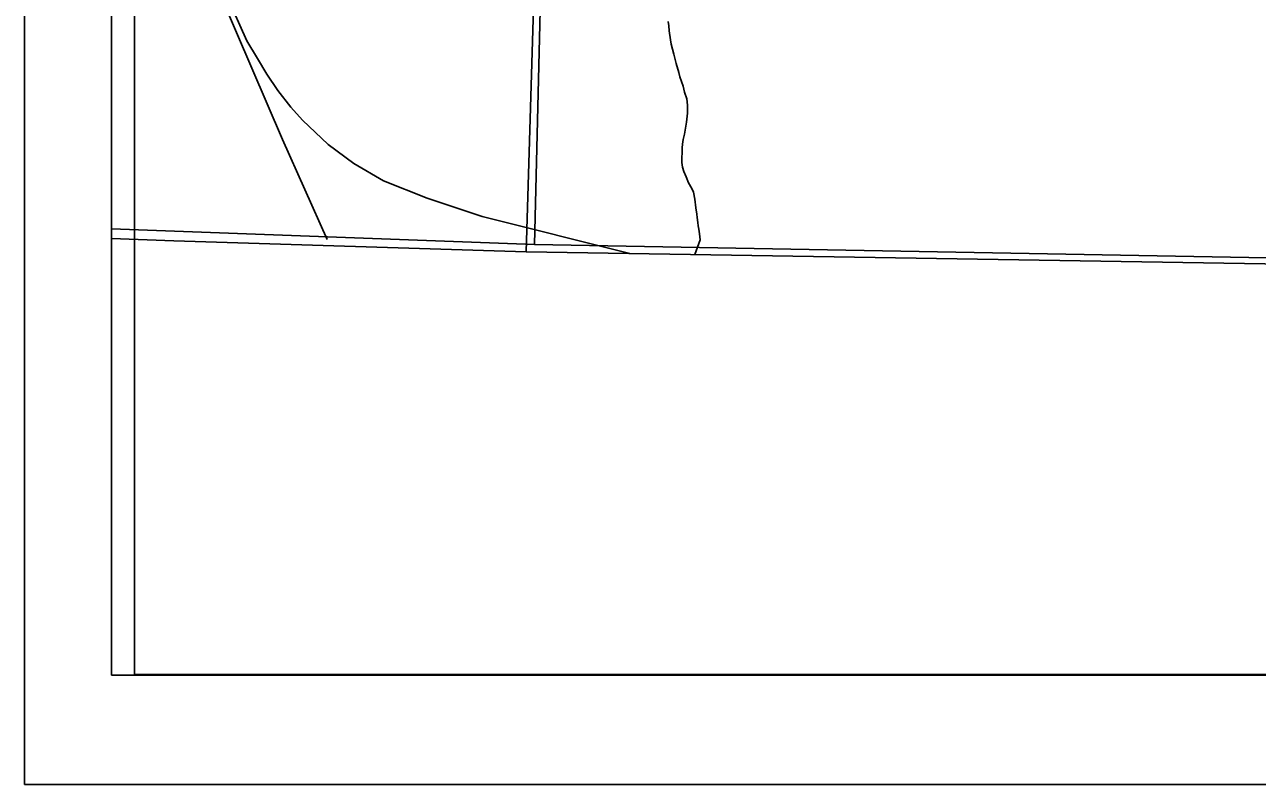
# Model space of a CAD drawing. Extents: x 0 to 34, y -2.3 to 22.
# Drawn here: x 2 to 3.123, y 14 to 14.692 of the extents above; entities that cross this region are included whole.
import ezdxf

# ---------------------------------------------------------------- set-up
doc = ezdxf.new("R2010")
doc.units = 0
for name, color, linetype in [('GM_X_Adjacent_County', 7, 'Continuous'), ('GM_X_County', 7, 'Continuous'), ('GM_X_Minor_River', 7, 'Continuous'), ('GM_X_Rail_Line', 7, 'Continuous'), ('GM_X_Section', 7, 'Continuous'), ('GM_X_Township', 7, 'Continuous'), ('GM_X_Township_Road', 7, 'Continuous'), ('GM_X_Township_ROW', 7, 'Continuous'), ('SH_Data', 7, 'Continuous')]:
    doc.layers.add(name, color=color, linetype=linetype)

msp = doc.modelspace()

# ---------------------------------------------------------------- linework, layer by layer
at = {"layer": 'GM_X_Adjacent_County'}
for p, q in [((2.0792, 14.4971), (2.0792, 14.0994)), ((2.136, 14.4952), (2.0792, 14.4971)), ((2.4571, 14.4851), (2.136, 14.4952)), ((3.2706, 14.4719), (2.4571, 14.4851)), ((2.0792, 14.0994), (8.8792, 14.0994))]:
    msp.add_line(p, q, dxfattribs=at)
at = {"layer": 'GM_X_County'}
for p, q in [((2.0792, 20.8994), (2.0792, 14.4971)), ((2.0792, 14.4971), (2.136, 14.4952)), ((2.136, 14.4952), (2.4571, 14.4851)), ((2.4571, 14.4851), (3.2706, 14.4719))]:
    msp.add_line(p, q, dxfattribs=at)
at = {"layer": 'GM_X_Minor_River'}
for p, q in [((2.5872, 14.6911), (2.5865, 14.6949)), ((2.5874, 14.6865), (2.5872, 14.6911)), ((2.5887, 14.6781), (2.5874, 14.6865)), ((2.5893, 14.6743), (2.5887, 14.6781)), ((2.5903, 14.6697), (2.5893, 14.6743)), ((2.5917, 14.6651), (2.5903, 14.6697)), ((2.5938, 14.6567), (2.5917, 14.6651)), ((2.5962, 14.6486), (2.5938, 14.6567)), ((2.5972, 14.6444), (2.5962, 14.6486)), ((2.6, 14.636), (2.5972, 14.6444)), ((2.6014, 14.6306), (2.6, 14.636)), ((2.6035, 14.6245), (2.6014, 14.6306)), ((2.6038, 14.6218), (2.6035, 14.6245)), ((2.6041, 14.6184), (2.6038, 14.6218)), ((2.6042, 14.6115), (2.6041, 14.6184)), ((2.6032, 14.6032), (2.6042, 14.6115)), ((2.6014, 14.5922), (2.6023, 14.5979)), ((2.6023, 14.5979), (2.6032, 14.6032)), ((2.5991, 14.5798), (2.5996, 14.5832)), ((2.5996, 14.5832), (2.6001, 14.5873)), ((2.6001, 14.5873), (2.6014, 14.5922)), ((2.5988, 14.5665), (2.5991, 14.5798)), ((2.5994, 14.5623), (2.5988, 14.5665)), ((2.6008, 14.5584), (2.5994, 14.5623)), ((2.6029, 14.5534), (2.6008, 14.5584)), ((2.6051, 14.5481), (2.6029, 14.5534)), ((2.608, 14.5427), (2.6051, 14.5481)), ((2.6094, 14.5396), (2.608, 14.5427)), ((2.6107, 14.5331), (2.6094, 14.5396)), ((2.6116, 14.5251), (2.6107, 14.5331)), ((2.6126, 14.5193), (2.6116, 14.5251)), ((2.6129, 14.5163), (2.6126, 14.5193)), ((2.6135, 14.5117), (2.6129, 14.5163)), ((2.6138, 14.5087), (2.6135, 14.5117)), ((2.6145, 14.5056), (2.6138, 14.5087)), ((2.6151, 14.5014), (2.6145, 14.5056)), ((2.6107, 14.4828), (2.6157, 14.4961)), ((2.6157, 14.4961), (2.6151, 14.5014))]:
    msp.add_line(p, q, dxfattribs=at)
at = {"layer": 'GM_X_Rail_Line'}
for p, q in [((2.0792, 14.9517), (2.2026, 14.6774)), ((2.1728, 14.7324), (2.235, 14.5875)), ((2.2026, 14.6774), (2.2121, 14.6613)), ((2.2121, 14.6613), (2.2208, 14.6469)), ((2.2208, 14.6469), (2.2306, 14.6321)), ((2.2306, 14.6321), (2.2425, 14.6169)), ((2.2425, 14.6169), (2.2531, 14.6051)), ((2.2531, 14.6051), (2.2767, 14.583)), ((2.235, 14.5875), (2.2757, 14.4962)), ((2.2767, 14.583), (2.3, 14.5657)), ((2.3, 14.5657), (2.327, 14.5498)), ((2.327, 14.5498), (2.3669, 14.5339)), ((2.3669, 14.5339), (2.4168, 14.5172)), ((2.4168, 14.5172), (2.5515, 14.4836))]:
    msp.add_line(p, q, dxfattribs=at)
at = {"layer": 'GM_X_Section'}
for p, q in [((2.0792, 15.5055), (2.0792, 14.506)), ((2.4645, 14.4918), (2.4872, 15.4126)), ((2.4645, 14.4918), (2.4872, 15.4126)), ((2.0792, 14.506), (2.4645, 14.4918)), ((3.2685, 14.4772), (2.4645, 14.4918))]:
    msp.add_line(p, q, dxfattribs=at)
at = {"layer": 'GM_X_Township'}
for p, q in [((2.0792, 20.467), (2.0792, 14.4971)), ((2.4571, 14.4851), (2.4718, 14.9876)), ((2.4571, 14.4851), (2.4718, 14.9876)), ((2.0792, 14.4971), (2.136, 14.4952)), ((2.136, 14.4952), (2.4571, 14.4851)), ((3.2706, 14.4719), (2.4571, 14.4851))]:
    msp.add_line(p, q, dxfattribs=at)
at = {"layer": 'GM_X_Township_Road'}
msp.add_line((2.4571, 14.4851), (2.4718, 14.9876), dxfattribs=at)
at = {"layer": 'GM_X_Township_ROW'}
for p, q in [((2.0792, 14.4971), (2.136, 14.4952)), ((2.136, 14.4952), (2.4571, 14.4851))]:
    msp.add_line(p, q, dxfattribs=at)
at = {"layer": 'SH_Data'}
for p, q in [((2, 21), (2, 14)), ((2.1, 20.9), (2.1, 14.1)), ((2.1, 14.1), (8.9, 14.1)), ((2, 14), (9, 14))]:
    msp.add_line(p, q, dxfattribs=at)

doc.saveas('drawing.dxf')
